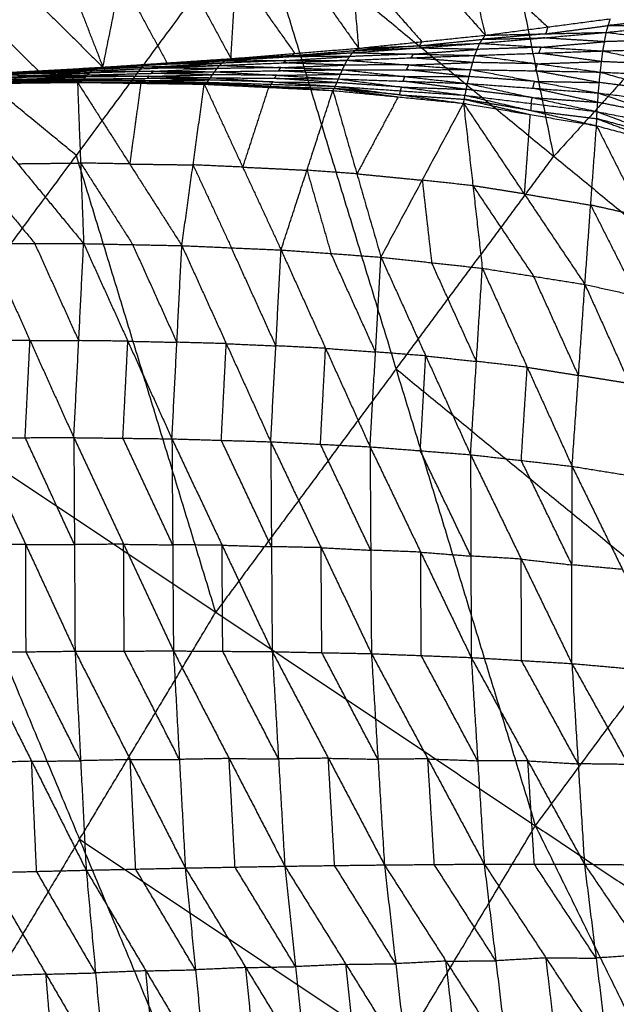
# Model space of a CAD drawing. Header units: millimetres. Extents: x -106 to 110, y -96 to 120.
# Tile 319 of 656: x -52.86 to -46.34, y 42.78 to 53.53. Entities that reach past the tile are written whole.
import ezdxf

# ---------------------------------------------------------------- set-up
doc = ezdxf.new("R2010")
doc.units = ezdxf.units.MM
doc.header["$MEASUREMENT"] = 0
doc.layers.add('Default', color=7, linetype='Continuous', true_color=0x000000)

msp = doc.modelspace()

# ---------------------------------------------------------------- linework, layer by layer
at = {"layer": 'Default'}
for points in [[(-47.027, 52.042, 4.07), (-47.54, 54.599, 4.129), (-48.053, 57.156, 4.188)], [(-48.209, 55.201, -0.932), (-47.993, 54.283, -0.241), (-47.776, 53.365, 0.449)], [(-49.324, 55.112, -0.918), (-49.242, 54.167, -0.209), (-49.161, 53.223, 0.5)], [(-49.324, 55.112, -0.918), (-48.55, 54.238, -0.234), (-47.776, 53.365, 0.449)], [(-50.554, 53.109, 0.56), (-50.498, 54.072, -0.165), (-50.442, 55.035, -0.889)], [(-50.442, 55.035, -0.889), (-49.801, 54.129, -0.195), (-49.161, 53.223, 0.5)], [(-52.688, 54.907, -0.793), (-52.321, 53.961, -0.082), (-51.953, 53.016, 0.629)], [(-51.953, 53.016, 0.629), (-51.757, 53.992, -0.109), (-51.561, 54.967, -0.848)], [(-51.561, 54.967, -0.848), (-51.057, 54.038, -0.144), (-50.554, 53.109, 0.56)], [(-53.813, 54.851, -0.726), (-52.883, 53.933, -0.048), (-51.953, 53.016, 0.629)], [(-54.213, 49.395, 4.188), (-52.243, 52.051, 4.188), (-50.273, 54.706, 4.188)], [(-50.273, 54.706, 4.188), (-48.751, 49.717, 4.07), (-47.229, 44.728, 3.952)], [(-50.273, 54.706, 4.188), (-47.027, 52.042, 4.07), (-43.78, 49.378, 3.952)], [(-44.806, 54.492, 4.07), (-45.916, 53.267, 4.07), (-47.027, 52.042, 4.07)], [(-52.243, 52.051, 4.188), (-53.599, 53.164, 4.31), (-54.956, 54.277, 4.432)], [(-47.993, 54.283, -0.241), (-47.543, 53.869, 0.093), (-47.094, 53.455, 0.428)], [(-49.242, 54.167, -0.209), (-48.855, 53.731, 0.133), (-48.468, 53.294, 0.475)], [(-50.498, 54.072, -0.165), (-50.178, 53.619, 0.183), (-49.857, 53.166, 0.53)], [(-51.757, 53.992, -0.109), (-51.505, 53.527, 0.243), (-51.254, 53.063, 0.594)], [(-53.586, 53.893, -0.008), (-53.121, 53.434, 0.33), (-52.656, 52.975, 0.669)], [(-47.776, 53.365, 0.449), (-47.094, 53.455, 0.428), (-46.411, 53.545, 0.407)], [(-47.116, 53.38, 0.317), (-46.774, 53.425, 0.306), (-46.433, 53.471, 0.296)], [(-46.455, 53.396, 0.185), (-46.433, 53.471, 0.296), (-46.411, 53.545, 0.407)], [(-46.455, 53.396, 0.185), (-45.768, 53.468, 0.117), (-45.081, 53.54, 0.05)], [(-45.746, 53.543, 0.228), (-46.09, 53.507, 0.262), (-46.433, 53.471, 0.296)], [(-46.433, 53.471, 0.296), (-46.1, 53.469, 0.207), (-45.768, 53.468, 0.117)], [(-49.161, 53.223, 0.5), (-48.468, 53.294, 0.475), (-47.776, 53.365, 0.449)], [(-47.838, 53.276, 0.307), (-47.146, 53.336, 0.246), (-46.455, 53.396, 0.185)], [(-47.838, 53.276, 0.307), (-47.807, 53.32, 0.378), (-47.776, 53.365, 0.449)], [(-47.116, 53.38, 0.317), (-47.461, 53.35, 0.348), (-47.807, 53.32, 0.378)], [(-47.776, 53.365, 0.449), (-47.116, 53.38, 0.317), (-46.455, 53.396, 0.185)], [(-47.094, 53.455, 0.428), (-47.105, 53.418, 0.372), (-47.116, 53.38, 0.317)], [(-46.492, 53.193, 0.041), (-46.473, 53.294, 0.113), (-46.455, 53.396, 0.185)], [(-46.455, 53.396, 0.185), (-45.772, 53.315, 0.018), (-45.089, 53.234, -0.149)], [(-49.227, 53.174, 0.418), (-48.532, 53.225, 0.363), (-47.838, 53.276, 0.307)], [(-49.161, 53.223, 0.5), (-48.499, 53.249, 0.404), (-47.838, 53.276, 0.307)], [(-48.499, 53.249, 0.404), (-48.153, 53.285, 0.391), (-47.807, 53.32, 0.378)], [(-48.468, 53.294, 0.475), (-48.484, 53.272, 0.439), (-48.499, 53.249, 0.404)], [(-47.891, 53.144, 0.209), (-47.865, 53.21, 0.258), (-47.838, 53.276, 0.307)], [(-47.838, 53.276, 0.307), (-47.165, 53.234, 0.174), (-46.492, 53.193, 0.041)], [(-47.807, 53.32, 0.378), (-47.477, 53.328, 0.312), (-47.146, 53.336, 0.246)], [(-47.165, 53.234, 0.174), (-46.819, 53.264, 0.144), (-46.473, 53.294, 0.113)], [(-46.473, 53.294, 0.113), (-46.81, 53.315, 0.18), (-47.146, 53.336, 0.246)], [(-45.772, 53.315, 0.018), (-46.123, 53.305, 0.065), (-46.473, 53.294, 0.113)], [(-50.62, 53.086, 0.519), (-49.923, 53.13, 0.469), (-49.227, 53.174, 0.418)], [(-50.554, 53.109, 0.56), (-49.857, 53.166, 0.53), (-49.161, 53.223, 0.5)], [(-50.554, 53.109, 0.56), (-49.89, 53.142, 0.489), (-49.227, 53.174, 0.418)], [(-49.89, 53.142, 0.489), (-49.542, 53.17, 0.474), (-49.194, 53.198, 0.459)], [(-49.857, 53.166, 0.53), (-49.874, 53.154, 0.51), (-49.89, 53.142, 0.489)], [(-49.286, 53.091, 0.355), (-49.256, 53.132, 0.387), (-49.227, 53.174, 0.418)], [(-48.559, 53.159, 0.314), (-48.908, 53.146, 0.35), (-49.256, 53.132, 0.387)], [(-49.227, 53.174, 0.418), (-49.194, 53.198, 0.459), (-49.161, 53.223, 0.5)], [(-49.227, 53.174, 0.418), (-48.559, 53.159, 0.314), (-47.891, 53.144, 0.209)], [(-48.499, 53.249, 0.404), (-48.846, 53.224, 0.432), (-49.194, 53.198, 0.459)], [(-49.194, 53.198, 0.459), (-48.863, 53.212, 0.411), (-48.532, 53.225, 0.363)], [(-48.589, 53.118, 0.282), (-48.574, 53.138, 0.298), (-48.559, 53.159, 0.314)], [(-48.559, 53.159, 0.314), (-48.212, 53.185, 0.286), (-47.865, 53.21, 0.258)], [(-47.865, 53.21, 0.258), (-48.198, 53.217, 0.311), (-48.532, 53.225, 0.363)], [(-47.891, 53.144, 0.209), (-47.192, 53.169, 0.125), (-46.492, 53.193, 0.041)], [(-47.165, 53.234, 0.174), (-47.515, 53.222, 0.216), (-47.865, 53.21, 0.258)], [(-47.192, 53.169, 0.125), (-47.178, 53.202, 0.15), (-47.165, 53.234, 0.174)], [(-46.506, 53.077, 0.022), (-46.849, 53.123, 0.074), (-47.192, 53.169, 0.125)], [(-46.52, 52.962, 0.003), (-46.506, 53.077, 0.022), (-46.492, 53.193, 0.041)], [(-46.492, 53.193, 0.041), (-45.79, 53.214, -0.054), (-45.089, 53.234, -0.149)], [(-46.492, 53.193, 0.041), (-45.792, 53.043, -0.082), (-45.092, 52.893, -0.205)], [(-52.015, 53.007, 0.613), (-51.318, 53.046, 0.566), (-50.62, 53.086, 0.519)], [(-51.287, 53.051, 0.574), (-51.635, 53.031, 0.598), (-51.984, 53.011, 0.621)], [(-51.984, 53.011, 0.621), (-51.651, 53.029, 0.594), (-51.318, 53.046, 0.566)], [(-51.953, 53.016, 0.629), (-51.254, 53.063, 0.594), (-50.554, 53.109, 0.56)], [(-51.953, 53.016, 0.629), (-51.287, 53.051, 0.574), (-50.62, 53.086, 0.519)], [(-51.348, 53.021, 0.547), (-50.999, 53.04, 0.523), (-50.65, 53.06, 0.5)], [(-50.65, 53.06, 0.5), (-50.984, 53.053, 0.533), (-51.318, 53.046, 0.566)], [(-51.287, 53.051, 0.574), (-50.937, 53.074, 0.557), (-50.587, 53.098, 0.54)], [(-51.254, 53.063, 0.594), (-51.27, 53.057, 0.584), (-51.287, 53.051, 0.574)], [(-50.681, 53.035, 0.48), (-49.983, 53.063, 0.418), (-49.286, 53.091, 0.355)], [(-50.681, 53.035, 0.48), (-50.65, 53.06, 0.5), (-50.62, 53.086, 0.519)], [(-49.953, 53.088, 0.437), (-50.302, 53.074, 0.468), (-50.65, 53.06, 0.5)], [(-50.62, 53.086, 0.519), (-50.587, 53.098, 0.54), (-50.554, 53.109, 0.56)], [(-50.62, 53.086, 0.519), (-49.953, 53.088, 0.437), (-49.286, 53.091, 0.355)], [(-49.89, 53.142, 0.489), (-50.239, 53.12, 0.514), (-50.587, 53.098, 0.54)], [(-50.587, 53.098, 0.54), (-50.255, 53.114, 0.504), (-49.923, 53.13, 0.469)], [(-50.009, 53.011, 0.41), (-49.66, 53.025, 0.379), (-49.312, 53.039, 0.348)], [(-49.983, 53.063, 0.418), (-49.968, 53.076, 0.427), (-49.953, 53.088, 0.437)], [(-49.312, 53.039, 0.348), (-49.647, 53.051, 0.383), (-49.983, 53.063, 0.418)], [(-49.953, 53.088, 0.437), (-49.605, 53.11, 0.412), (-49.256, 53.132, 0.387)], [(-49.256, 53.132, 0.387), (-49.59, 53.131, 0.428), (-49.923, 53.13, 0.469)], [(-49.337, 52.988, 0.34), (-49.312, 53.039, 0.348), (-49.286, 53.091, 0.355)], [(-48.611, 53.04, 0.27), (-48.961, 53.04, 0.309), (-49.312, 53.039, 0.348)], [(-49.286, 53.091, 0.355), (-48.589, 53.118, 0.282), (-47.891, 53.144, 0.209)], [(-49.286, 53.091, 0.355), (-48.611, 53.04, 0.27), (-47.935, 52.989, 0.184)], [(-48.636, 52.988, 0.262), (-48.623, 53.014, 0.266), (-48.611, 53.04, 0.27)], [(-48.611, 53.04, 0.27), (-48.262, 53.053, 0.233), (-47.913, 53.067, 0.197)], [(-47.913, 53.067, 0.197), (-48.251, 53.092, 0.24), (-48.589, 53.118, 0.282)], [(-47.935, 52.989, 0.184), (-47.913, 53.067, 0.197), (-47.891, 53.144, 0.209)], [(-47.206, 53.053, 0.106), (-47.56, 53.06, 0.151), (-47.913, 53.067, 0.197)], [(-47.891, 53.144, 0.209), (-47.206, 53.053, 0.106), (-46.52, 52.962, 0.003)], [(-47.228, 52.976, 0.093), (-47.217, 53.014, 0.1), (-47.206, 53.053, 0.106)], [(-47.206, 53.053, 0.106), (-46.856, 53.065, 0.064), (-46.506, 53.077, 0.022)], [(-45.792, 53.043, -0.082), (-46.149, 53.06, -0.03), (-46.506, 53.077, 0.022)], [(-53.504, 52.884, 0.688), (-52.813, 52.907, 0.637), (-52.121, 52.931, 0.586)], [(-53.46, 52.915, 0.69), (-52.766, 52.945, 0.64), (-52.072, 52.976, 0.59)], [(-53.46, 52.915, 0.69), (-52.791, 52.923, 0.638), (-52.121, 52.931, 0.586)], [(-52.741, 52.955, 0.648), (-53.088, 52.939, 0.673), (-53.436, 52.924, 0.698)], [(-53.411, 52.933, 0.705), (-52.713, 52.97, 0.659), (-52.015, 53.007, 0.613)], [(-53.411, 52.933, 0.705), (-52.741, 52.955, 0.648), (-52.072, 52.976, 0.59)], [(-52.686, 52.971, 0.661), (-53.035, 52.952, 0.684), (-53.384, 52.934, 0.707)], [(-53.384, 52.934, 0.707), (-53.049, 52.952, 0.683), (-52.713, 52.97, 0.659)], [(-53.358, 52.935, 0.709), (-52.656, 52.975, 0.669), (-51.953, 53.016, 0.629)], [(-53.358, 52.935, 0.709), (-52.686, 52.971, 0.661), (-52.015, 53.007, 0.613)], [(-52.791, 52.923, 0.638), (-52.444, 52.938, 0.613), (-52.097, 52.953, 0.588)], [(-52.766, 52.945, 0.64), (-52.754, 52.95, 0.644), (-52.741, 52.955, 0.648)], [(-52.097, 52.953, 0.588), (-52.431, 52.949, 0.614), (-52.766, 52.945, 0.64)], [(-52.741, 52.955, 0.648), (-52.392, 52.973, 0.625), (-52.043, 52.991, 0.602)], [(-52.043, 52.991, 0.602), (-52.378, 52.981, 0.63), (-52.713, 52.97, 0.659)], [(-52.686, 52.971, 0.661), (-52.335, 52.991, 0.641), (-51.984, 53.011, 0.621)], [(-52.656, 52.975, 0.669), (-52.671, 52.973, 0.665), (-52.686, 52.971, 0.661)], [(-52.164, 52.887, 0.595), (-52.143, 52.909, 0.59), (-52.121, 52.931, 0.586)], [(-52.121, 52.931, 0.586), (-52.097, 52.953, 0.588), (-52.072, 52.976, 0.59)], [(-52.121, 52.931, 0.586), (-51.427, 52.948, 0.529), (-50.733, 52.966, 0.472)], [(-52.121, 52.931, 0.586), (-51.45, 52.916, 0.535), (-50.778, 52.901, 0.485)], [(-51.402, 52.971, 0.531), (-51.749, 52.962, 0.559), (-52.097, 52.953, 0.588)], [(-52.072, 52.976, 0.59), (-51.376, 53.005, 0.535), (-50.681, 53.035, 0.48)], [(-52.072, 52.976, 0.59), (-52.043, 52.991, 0.602), (-52.015, 53.007, 0.613)], [(-52.072, 52.976, 0.59), (-51.402, 52.971, 0.531), (-50.733, 52.966, 0.472)], [(-51.348, 53.021, 0.547), (-51.696, 53.006, 0.574), (-52.043, 52.991, 0.602)], [(-52.015, 53.007, 0.613), (-51.348, 53.021, 0.547), (-50.681, 53.035, 0.48)], [(-52.015, 53.007, 0.613), (-51.984, 53.011, 0.621), (-51.953, 53.016, 0.629)], [(-51.45, 52.916, 0.535), (-51.103, 52.924, 0.507), (-50.756, 52.933, 0.479)], [(-51.427, 52.948, 0.529), (-51.415, 52.96, 0.53), (-51.402, 52.971, 0.531)], [(-50.756, 52.933, 0.479), (-51.092, 52.941, 0.504), (-51.427, 52.948, 0.529)], [(-51.402, 52.971, 0.531), (-51.055, 52.986, 0.504), (-50.707, 53.001, 0.476)], [(-51.376, 53.005, 0.535), (-51.362, 53.013, 0.541), (-51.348, 53.021, 0.547)], [(-50.707, 53.001, 0.476), (-51.042, 53.003, 0.506), (-51.376, 53.005, 0.535)], [(-50.778, 52.901, 0.485), (-50.756, 52.933, 0.479), (-50.733, 52.966, 0.472)], [(-50.057, 52.927, 0.415), (-50.406, 52.93, 0.447), (-50.756, 52.933, 0.479)], [(-50.733, 52.966, 0.472), (-50.707, 53.001, 0.476), (-50.681, 53.035, 0.48)], [(-50.733, 52.966, 0.472), (-50.035, 52.977, 0.406), (-49.337, 52.988, 0.34)], [(-50.733, 52.966, 0.472), (-50.057, 52.927, 0.415), (-49.38, 52.887, 0.358)], [(-50.009, 53.011, 0.41), (-50.358, 53.006, 0.443), (-50.707, 53.001, 0.476)], [(-50.681, 53.035, 0.48), (-50.009, 53.011, 0.41), (-49.337, 52.988, 0.34)], [(-50.057, 52.927, 0.415), (-49.708, 52.932, 0.382), (-49.358, 52.938, 0.349)], [(-50.035, 52.977, 0.406), (-50.022, 52.994, 0.408), (-50.009, 53.011, 0.41)], [(-49.358, 52.938, 0.349), (-49.697, 52.957, 0.378), (-50.035, 52.977, 0.406)], [(-49.38, 52.887, 0.358), (-49.358, 52.938, 0.349), (-49.337, 52.988, 0.34)], [(-48.654, 52.913, 0.276), (-49.006, 52.925, 0.312), (-49.358, 52.938, 0.349)], [(-49.337, 52.988, 0.34), (-48.636, 52.988, 0.262), (-47.935, 52.989, 0.184)], [(-49.337, 52.988, 0.34), (-48.654, 52.913, 0.276), (-47.971, 52.838, 0.211)], [(-47.953, 52.913, 0.198), (-48.295, 52.951, 0.23), (-48.636, 52.988, 0.262)], [(-47.971, 52.838, 0.211), (-47.953, 52.913, 0.198), (-47.935, 52.989, 0.184)], [(-47.935, 52.989, 0.184), (-47.238, 52.861, 0.113), (-46.541, 52.734, 0.041)], [(-47.935, 52.989, 0.184), (-47.228, 52.976, 0.093), (-46.52, 52.962, 0.003)], [(-46.531, 52.848, 0.022), (-46.879, 52.912, 0.058), (-47.228, 52.976, 0.093)], [(-46.541, 52.734, 0.041), (-46.531, 52.848, 0.022), (-46.52, 52.962, 0.003)], [(-46.52, 52.962, 0.003), (-45.806, 52.757, -0.075), (-45.093, 52.553, -0.152)], [(-46.52, 52.962, 0.003), (-45.806, 52.928, -0.101), (-45.092, 52.893, -0.205)], [(-53.603, 52.834, 0.719), (-52.917, 52.842, 0.678), (-52.231, 52.85, 0.637)], [(-53.603, 52.834, 0.719), (-52.884, 51.961, -0.156), (-52.164, 51.088, -1.031)], [(-53.575, 52.835, 0.712), (-52.888, 52.846, 0.665), (-52.2, 52.857, 0.619)], [(-53.575, 52.835, 0.712), (-52.903, 52.843, 0.674), (-52.231, 52.85, 0.637)], [(-53.542, 52.854, 0.695), (-52.853, 52.871, 0.645), (-52.164, 52.887, 0.595)], [(-53.542, 52.854, 0.695), (-52.871, 52.856, 0.657), (-52.2, 52.857, 0.619)], [(-52.834, 52.885, 0.641), (-53.179, 52.877, 0.667), (-53.523, 52.869, 0.692)], [(-53.504, 52.884, 0.688), (-52.834, 52.885, 0.641), (-52.164, 52.887, 0.595)], [(-52.791, 52.923, 0.638), (-53.137, 52.911, 0.664), (-53.482, 52.899, 0.689)], [(-52.903, 52.843, 0.674), (-52.559, 52.848, 0.651), (-52.216, 52.853, 0.628)], [(-52.871, 52.856, 0.657), (-52.527, 52.864, 0.632), (-52.182, 52.872, 0.607)], [(-52.853, 52.871, 0.645), (-52.844, 52.878, 0.643), (-52.834, 52.885, 0.641)], [(-52.182, 52.872, 0.607), (-52.518, 52.871, 0.626), (-52.853, 52.871, 0.645)], [(-52.834, 52.885, 0.641), (-52.489, 52.897, 0.616), (-52.143, 52.909, 0.59)], [(-52.813, 52.907, 0.637), (-52.802, 52.915, 0.637), (-52.791, 52.923, 0.638)], [(-52.143, 52.909, 0.59), (-52.478, 52.908, 0.614), (-52.813, 52.907, 0.637)], [(-52.231, 52.85, 0.637), (-52.216, 52.853, 0.628), (-52.2, 52.857, 0.619)], [(-52.231, 52.85, 0.637), (-52.197, 51.969, -0.197), (-52.164, 51.088, -1.031)], [(-52.231, 52.85, 0.637), (-51.661, 51.958, -0.213), (-51.091, 51.066, -1.062)], [(-52.231, 52.85, 0.637), (-51.539, 52.84, 0.6), (-50.846, 52.83, 0.563)], [(-52.216, 52.853, 0.628), (-51.877, 52.847, 0.614), (-51.539, 52.84, 0.6)], [(-51.523, 52.844, 0.591), (-51.87, 52.848, 0.609), (-52.216, 52.853, 0.628)], [(-52.2, 52.857, 0.619), (-52.182, 52.872, 0.607), (-52.164, 52.887, 0.595)], [(-52.2, 52.857, 0.619), (-51.523, 52.844, 0.591), (-50.846, 52.83, 0.563)], [(-52.2, 52.857, 0.619), (-51.508, 52.854, 0.57), (-50.816, 52.851, 0.522)], [(-51.49, 52.869, 0.558), (-51.836, 52.871, 0.583), (-52.182, 52.872, 0.607)], [(-52.164, 52.887, 0.595), (-51.471, 52.894, 0.54), (-50.778, 52.901, 0.485)], [(-52.164, 52.887, 0.595), (-51.49, 52.869, 0.558), (-50.816, 52.851, 0.522)], [(-51.45, 52.916, 0.535), (-51.796, 52.912, 0.563), (-52.143, 52.909, 0.59)], [(-51.539, 52.84, 0.6), (-51.6, 52.399, 0.193), (-51.661, 51.958, -0.213)], [(-51.508, 52.854, 0.57), (-51.516, 52.849, 0.581), (-51.523, 52.844, 0.591)], [(-51.523, 52.844, 0.591), (-51.177, 52.842, 0.566), (-50.831, 52.841, 0.542)], [(-51.508, 52.854, 0.57), (-51.499, 52.862, 0.564), (-51.49, 52.869, 0.558)], [(-51.49, 52.869, 0.558), (-51.144, 52.873, 0.531), (-50.797, 52.876, 0.503)], [(-51.471, 52.894, 0.54), (-51.461, 52.905, 0.538), (-51.45, 52.916, 0.535)], [(-50.797, 52.876, 0.503), (-51.134, 52.885, 0.522), (-51.471, 52.894, 0.54)], [(-51.091, 51.066, -1.062), (-50.969, 51.948, -0.25), (-50.846, 52.83, 0.563)], [(-50.846, 52.83, 0.563), (-50.831, 52.841, 0.542), (-50.816, 52.851, 0.522)], [(-50.846, 52.83, 0.563), (-50.427, 51.924, -0.26), (-50.007, 51.019, -1.082)], [(-50.846, 52.83, 0.563), (-50.144, 52.795, 0.529), (-49.441, 52.761, 0.495)], [(-50.831, 52.841, 0.542), (-50.487, 52.818, 0.536), (-50.144, 52.795, 0.529)], [(-50.129, 52.806, 0.509), (-50.48, 52.823, 0.526), (-50.831, 52.841, 0.542)], [(-50.816, 52.851, 0.522), (-50.797, 52.876, 0.503), (-50.778, 52.901, 0.485)], [(-50.816, 52.851, 0.522), (-50.129, 52.806, 0.509), (-49.441, 52.761, 0.495)], [(-50.816, 52.851, 0.522), (-50.115, 52.829, 0.47), (-49.414, 52.807, 0.417)], [(-50.096, 52.854, 0.451), (-50.447, 52.865, 0.477), (-50.797, 52.876, 0.503)], [(-50.778, 52.901, 0.485), (-50.096, 52.854, 0.451), (-49.414, 52.807, 0.417)], [(-50.778, 52.901, 0.485), (-50.079, 52.894, 0.422), (-49.38, 52.887, 0.358)], [(-50.115, 52.829, 0.47), (-50.122, 52.818, 0.489), (-50.129, 52.806, 0.509)], [(-50.115, 52.829, 0.47), (-50.106, 52.841, 0.46), (-50.096, 52.854, 0.451)], [(-50.096, 52.854, 0.451), (-49.747, 52.85, 0.419), (-49.397, 52.847, 0.388)], [(-50.079, 52.894, 0.422), (-50.068, 52.91, 0.419), (-50.057, 52.927, 0.415)], [(-49.397, 52.847, 0.388), (-49.738, 52.871, 0.405), (-50.079, 52.894, 0.422)], [(-49.414, 52.807, 0.417), (-49.397, 52.847, 0.388), (-49.38, 52.887, 0.358)], [(-48.688, 52.798, 0.33), (-49.043, 52.823, 0.359), (-49.397, 52.847, 0.388)], [(-49.38, 52.887, 0.358), (-48.688, 52.798, 0.33), (-47.997, 52.709, 0.301)], [(-49.38, 52.887, 0.358), (-48.675, 52.863, 0.285), (-47.971, 52.838, 0.211)], [(-48.675, 52.863, 0.285), (-48.664, 52.888, 0.28), (-48.654, 52.913, 0.276)], [(-47.984, 52.773, 0.256), (-48.329, 52.818, 0.271), (-48.675, 52.863, 0.285)], [(-48.654, 52.913, 0.276), (-48.303, 52.913, 0.237), (-47.953, 52.913, 0.198)], [(-47.997, 52.709, 0.301), (-47.984, 52.773, 0.256), (-47.971, 52.838, 0.211)], [(-47.971, 52.838, 0.211), (-47.263, 52.684, 0.192), (-46.555, 52.53, 0.172)], [(-47.971, 52.838, 0.211), (-47.256, 52.786, 0.126), (-46.541, 52.734, 0.041)], [(-47.238, 52.861, 0.113), (-47.596, 52.887, 0.155), (-47.953, 52.913, 0.198)], [(-47.256, 52.786, 0.126), (-47.247, 52.824, 0.119), (-47.238, 52.861, 0.113)], [(-47.238, 52.861, 0.113), (-46.885, 52.855, 0.067), (-46.531, 52.848, 0.022)], [(-45.806, 52.757, -0.075), (-46.169, 52.802, -0.026), (-46.531, 52.848, 0.022)], [(-50.144, 52.795, 0.529), (-50.285, 52.36, 0.135), (-50.427, 51.924, -0.26)], [(-50.129, 52.806, 0.509), (-49.778, 52.795, 0.483), (-49.428, 52.784, 0.456)], [(-50.007, 51.019, -1.082), (-49.724, 51.89, -0.293), (-49.441, 52.761, 0.495)], [(-49.441, 52.761, 0.495), (-49.428, 52.784, 0.456), (-49.414, 52.807, 0.417)], [(-49.441, 52.761, 0.495), (-49.179, 51.851, -0.297), (-48.916, 50.94, -1.089)], [(-49.441, 52.761, 0.495), (-48.728, 52.691, 0.465), (-48.014, 52.621, 0.434)], [(-49.428, 52.784, 0.456), (-49.078, 52.737, 0.461), (-48.728, 52.691, 0.465)], [(-48.714, 52.714, 0.426), (-49.071, 52.749, 0.441), (-49.428, 52.784, 0.456)], [(-49.414, 52.807, 0.417), (-48.714, 52.714, 0.426), (-48.014, 52.621, 0.434)], [(-49.414, 52.807, 0.417), (-48.705, 52.758, 0.359), (-47.997, 52.709, 0.301)], [(-48.705, 52.758, 0.359), (-48.71, 52.736, 0.393), (-48.714, 52.714, 0.426)], [(-48.705, 52.758, 0.359), (-48.697, 52.778, 0.345), (-48.688, 52.798, 0.33)], [(-48.688, 52.798, 0.33), (-48.336, 52.786, 0.293), (-47.984, 52.773, 0.256)], [(-47.263, 52.684, 0.192), (-47.623, 52.729, 0.224), (-47.984, 52.773, 0.256)], [(-46.548, 52.632, 0.106), (-46.902, 52.709, 0.116), (-47.256, 52.786, 0.126)], [(-46.555, 52.53, 0.172), (-46.548, 52.632, 0.106), (-46.541, 52.734, 0.041)], [(-46.541, 52.734, 0.041), (-45.817, 52.643, -0.056), (-45.093, 52.553, -0.152)], [(-46.541, 52.734, 0.041), (-45.815, 52.485, 0.035), (-45.089, 52.237, 0.029)], [(-48.728, 52.691, 0.465), (-48.953, 52.271, 0.084), (-49.179, 51.851, -0.297)], [(-48.916, 50.94, -1.089), (-48.465, 51.781, -0.327), (-48.014, 52.621, 0.434)], [(-48.714, 52.714, 0.426), (-48.36, 52.69, 0.397), (-48.005, 52.665, 0.368)], [(-48.014, 52.621, 0.434), (-48.005, 52.665, 0.368), (-47.997, 52.709, 0.301)], [(-48.014, 52.621, 0.434), (-47.911, 51.72, -0.325), (-47.809, 50.819, -1.085)], [(-48.014, 52.621, 0.434), (-47.351, 51.631, -0.317), (-46.688, 50.642, -1.068)], [(-48.014, 52.621, 0.434), (-47.288, 52.499, 0.407), (-46.561, 52.376, 0.379)], [(-48.005, 52.665, 0.368), (-47.647, 52.582, 0.387), (-47.288, 52.499, 0.407)], [(-47.279, 52.542, 0.34), (-47.642, 52.604, 0.354), (-48.005, 52.665, 0.368)], [(-47.997, 52.709, 0.301), (-47.279, 52.542, 0.34), (-46.561, 52.376, 0.379)], [(-47.997, 52.709, 0.301), (-47.276, 52.619, 0.236), (-46.555, 52.53, 0.172)], [(-47.276, 52.619, 0.236), (-47.277, 52.581, 0.288), (-47.279, 52.542, 0.34)], [(-47.276, 52.619, 0.236), (-47.269, 52.652, 0.214), (-47.263, 52.684, 0.192)], [(-47.263, 52.684, 0.192), (-46.905, 52.658, 0.149), (-46.548, 52.632, 0.106)], [(-45.815, 52.485, 0.035), (-46.182, 52.559, 0.071), (-46.548, 52.632, 0.106)], [(-47.279, 52.542, 0.34), (-46.918, 52.498, 0.308), (-46.558, 52.453, 0.275)], [(-46.561, 52.376, 0.379), (-46.558, 52.453, 0.275), (-46.555, 52.53, 0.172)], [(-46.555, 52.53, 0.172), (-45.822, 52.384, 0.1), (-45.089, 52.237, 0.029)], [(-46.555, 52.53, 0.172), (-45.819, 52.254, 0.25), (-45.082, 51.977, 0.328)], [(-47.288, 52.499, 0.407), (-47.319, 52.065, 0.045), (-47.351, 51.631, -0.317)], [(-46.558, 52.453, 0.275), (-46.19, 52.315, 0.314), (-45.822, 52.177, 0.353)], [(-45.819, 52.254, 0.25), (-46.188, 52.353, 0.262), (-46.558, 52.453, 0.275)], [(-46.688, 50.642, -1.068), (-46.625, 51.509, -0.345), (-46.561, 52.376, 0.379)], [(-46.561, 52.376, 0.379), (-46.059, 51.383, -0.331), (-45.557, 50.39, -1.041)], [(-46.561, 52.376, 0.379), (-45.822, 52.177, 0.353), (-45.082, 51.977, 0.328)], [(-53.416, 51.962, -0.135), (-53.056, 51.526, -0.572), (-52.696, 51.089, -1.009)], [(-52.884, 51.961, -0.156), (-52.54, 51.965, -0.176), (-52.197, 51.969, -0.197)], [(-50.721, 47.061, 4.07), (-51.482, 49.556, 4.129), (-52.243, 52.051, 4.188)], [(-52.197, 51.969, -0.197), (-51.912, 51.523, -0.622), (-51.627, 51.077, -1.046)], [(-51.661, 51.958, -0.213), (-51.929, 51.963, -0.205), (-52.197, 51.969, -0.197)], [(-48.751, 49.717, 4.07), (-47.889, 50.88, 4.07), (-47.027, 52.042, 4.07)], [(-51.661, 51.958, -0.213), (-51.315, 51.953, -0.231), (-50.969, 51.948, -0.25)], [(-50.969, 51.948, -0.25), (-50.759, 51.495, -0.661), (-50.549, 51.042, -1.072)], [(-50.427, 51.924, -0.26), (-50.698, 51.936, -0.255), (-50.969, 51.948, -0.25)], [(-50.427, 51.924, -0.26), (-50.076, 51.907, -0.276), (-49.724, 51.89, -0.293)], [(-49.724, 51.89, -0.293), (-49.593, 51.435, -0.689), (-49.462, 50.98, -1.085)], [(-49.179, 51.851, -0.297), (-49.452, 51.87, -0.295), (-49.724, 51.89, -0.293)], [(-49.179, 51.851, -0.297), (-48.822, 51.816, -0.312), (-48.465, 51.781, -0.327)], [(-48.465, 51.781, -0.327), (-48.414, 51.33, -0.707), (-48.362, 50.88, -1.087)], [(-47.911, 51.72, -0.325), (-48.188, 51.751, -0.326), (-48.465, 51.781, -0.327)], [(-47.911, 51.72, -0.325), (-47.58, 51.225, -0.701), (-47.248, 50.731, -1.076)], [(-47.351, 51.631, -0.317), (-47.631, 51.676, -0.321), (-47.911, 51.72, -0.325)], [(-47.351, 51.631, -0.317), (-46.988, 51.57, -0.331), (-46.625, 51.509, -0.345)], [(-46.625, 51.509, -0.345), (-46.374, 51.012, -0.7), (-46.123, 50.516, -1.055)], [(-46.059, 51.383, -0.331), (-46.342, 51.446, -0.338), (-46.625, 51.509, -0.345)], [(-53.228, 51.091, -0.988), (-52.75, 50.03, -1.57), (-52.271, 48.968, -2.152)], [(-53.228, 51.091, -0.988), (-52.696, 51.089, -1.009), (-52.164, 51.088, -1.031)], [(-52.217, 50.028, -1.591), (-52.457, 50.559, -1.3), (-52.696, 51.089, -1.009)], [(-52.271, 48.968, -2.152), (-52.217, 50.028, -1.591), (-52.164, 51.088, -1.031)], [(-52.164, 51.088, -1.031), (-51.681, 50.022, -1.599), (-51.199, 48.955, -2.167)], [(-52.164, 51.088, -1.031), (-51.627, 51.077, -1.046), (-51.091, 51.066, -1.062)], [(-51.145, 50.01, -1.615), (-51.386, 50.544, -1.33), (-51.627, 51.077, -1.046)], [(-51.199, 48.955, -2.167), (-51.145, 50.01, -1.615), (-51.091, 51.066, -1.062)], [(-51.091, 51.066, -1.062), (-50.606, 49.995, -1.614), (-50.12, 48.923, -2.166)], [(-51.091, 51.066, -1.062), (-50.549, 51.042, -1.072), (-50.007, 51.019, -1.082)], [(-50.064, 49.971, -1.624), (-50.306, 50.507, -1.348), (-50.549, 51.042, -1.072)], [(-50.12, 48.923, -2.166), (-50.064, 49.971, -1.624), (-50.007, 51.019, -1.082)], [(-50.007, 51.019, -1.082), (-49.521, 49.944, -1.615), (-49.035, 48.868, -2.147)], [(-50.007, 51.019, -1.082), (-49.462, 50.98, -1.085), (-48.916, 50.94, -1.089)], [(-48.975, 49.904, -1.618), (-49.219, 50.442, -1.352), (-49.462, 50.98, -1.085)], [(-49.035, 48.868, -2.147), (-48.975, 49.904, -1.618), (-48.916, 50.94, -1.089)], [(-48.916, 50.94, -1.089), (-48.427, 49.861, -1.6), (-47.937, 48.782, -2.11)], [(-48.916, 50.94, -1.089), (-48.362, 50.88, -1.087), (-47.809, 50.819, -1.085)], [(-47.873, 49.801, -1.597), (-48.118, 50.34, -1.342), (-48.362, 50.88, -1.087)], [(-47.937, 48.782, -2.11), (-47.873, 49.801, -1.597), (-47.809, 50.819, -1.085)], [(-47.809, 50.819, -1.085), (-47.318, 49.737, -1.57), (-46.828, 48.655, -2.056)], [(-47.809, 50.819, -1.085), (-47.248, 50.731, -1.076), (-46.688, 50.642, -1.068)], [(-46.758, 49.648, -1.562), (-47.003, 50.189, -1.319), (-47.248, 50.731, -1.076)], [(-46.828, 48.655, -2.056), (-46.758, 49.648, -1.562), (-46.688, 50.642, -1.068)], [(-46.688, 50.642, -1.068), (-46.2, 49.558, -1.526), (-45.712, 48.475, -1.985)], [(-46.688, 50.642, -1.068), (-46.123, 50.516, -1.055), (-45.557, 50.39, -1.041)], [(-52.75, 50.03, -1.57), (-53.016, 50.029, -1.562), (-53.282, 50.029, -1.555)], [(-52.803, 48.968, -2.136), (-52.776, 49.499, -1.853), (-52.75, 50.03, -1.57)], [(-52.75, 50.03, -1.57), (-52.483, 50.029, -1.581), (-52.217, 50.028, -1.591)], [(-51.681, 50.022, -1.599), (-51.949, 50.025, -1.595), (-52.217, 50.028, -1.591)], [(-51.735, 48.962, -2.159), (-51.708, 49.492, -1.879), (-51.681, 50.022, -1.599)], [(-51.681, 50.022, -1.599), (-51.413, 50.016, -1.607), (-51.145, 50.01, -1.615)], [(-50.606, 49.995, -1.614), (-50.875, 50.002, -1.614), (-51.145, 50.01, -1.615)], [(-50.66, 48.939, -2.167), (-50.633, 49.467, -1.89), (-50.606, 49.995, -1.614)], [(-50.606, 49.995, -1.614), (-50.335, 49.983, -1.619), (-50.064, 49.971, -1.624)], [(-49.521, 49.944, -1.615), (-49.792, 49.957, -1.619), (-50.064, 49.971, -1.624)], [(-49.577, 48.896, -2.157), (-49.549, 49.42, -1.886), (-49.521, 49.944, -1.615)], [(-49.521, 49.944, -1.615), (-49.248, 49.924, -1.616), (-48.975, 49.904, -1.618)], [(-48.427, 49.861, -1.6), (-48.701, 49.883, -1.609), (-48.975, 49.904, -1.618)], [(-48.486, 48.825, -2.129), (-48.456, 49.343, -1.864), (-48.427, 49.861, -1.6)], [(-48.427, 49.861, -1.6), (-48.15, 49.831, -1.599), (-47.873, 49.801, -1.597)], [(-48.751, 49.717, 4.07), (-49.736, 48.389, 4.07), (-50.721, 47.061, 4.07)], [(-45.505, 47.053, 3.952), (-47.128, 48.385, 4.011), (-48.751, 49.717, 4.07)], [(-47.318, 49.737, -1.57), (-47.596, 49.769, -1.584), (-47.873, 49.801, -1.597)], [(-47.383, 48.719, -2.083), (-47.351, 49.228, -1.827), (-47.318, 49.737, -1.57)], [(-47.318, 49.737, -1.57), (-47.038, 49.693, -1.566), (-46.758, 49.648, -1.562)], [(-46.2, 49.558, -1.526), (-46.479, 49.603, -1.544), (-46.758, 49.648, -1.562)], [(-54.213, 49.395, 4.188), (-52.209, 44.579, 4.07), (-50.205, 39.763, 3.952)], [(-54.213, 49.395, 4.188), (-50.721, 47.061, 4.07), (-47.229, 44.728, 3.952)], [(-47.229, 44.728, 3.952), (-45.505, 47.053, 3.952), (-43.78, 49.378, 3.952)], [(-53.336, 48.967, -2.121), (-52.803, 48.968, -2.136), (-52.271, 48.968, -2.152)], [(-53.336, 48.967, -2.121), (-52.797, 47.801, -2.395), (-52.258, 46.635, -2.668)], [(-52.264, 47.801, -2.41), (-52.534, 48.385, -2.273), (-52.803, 48.968, -2.136)], [(-52.271, 48.968, -2.152), (-52.264, 47.801, -2.41), (-52.258, 46.635, -2.668)], [(-52.271, 48.968, -2.152), (-51.735, 48.962, -2.159), (-51.199, 48.955, -2.167)], [(-52.271, 48.968, -2.152), (-51.727, 47.803, -2.414), (-51.183, 46.638, -2.677)], [(-51.191, 47.797, -2.422), (-51.463, 48.379, -2.291), (-51.735, 48.962, -2.159)], [(-51.199, 48.955, -2.167), (-51.191, 47.797, -2.422), (-51.183, 46.638, -2.677)], [(-51.199, 48.955, -2.167), (-50.66, 48.939, -2.167), (-50.12, 48.923, -2.166)], [(-51.199, 48.955, -2.167), (-50.652, 47.793, -2.417), (-50.104, 46.63, -2.667)], [(-50.112, 47.777, -2.416), (-50.386, 48.358, -2.292), (-50.66, 48.939, -2.167)], [(-50.12, 48.923, -2.166), (-50.112, 47.777, -2.416), (-50.104, 46.63, -2.667)], [(-50.12, 48.923, -2.166), (-49.577, 48.896, -2.157), (-49.035, 48.868, -2.147)], [(-50.12, 48.923, -2.166), (-49.57, 47.766, -2.401), (-49.02, 46.608, -2.636)], [(-49.028, 47.738, -2.392), (-49.302, 48.317, -2.274), (-49.577, 48.896, -2.157)], [(-49.035, 48.868, -2.147), (-49.028, 47.738, -2.392), (-49.02, 46.608, -2.636)], [(-49.035, 48.868, -2.147), (-48.486, 48.825, -2.129), (-47.937, 48.782, -2.11)], [(-49.035, 48.868, -2.147), (-48.482, 47.717, -2.366), (-47.93, 46.566, -2.585)], [(-47.934, 47.674, -2.348), (-48.21, 48.25, -2.238), (-48.486, 48.825, -2.129)], [(-47.937, 48.782, -2.11), (-47.934, 47.674, -2.348), (-47.93, 46.566, -2.585)], [(-47.937, 48.782, -2.11), (-47.384, 47.641, -2.312), (-46.83, 46.5, -2.513)], [(-47.937, 48.782, -2.11), (-47.383, 48.719, -2.083), (-46.828, 48.655, -2.056)], [(-46.829, 47.578, -2.284), (-47.106, 48.148, -2.184), (-47.383, 48.719, -2.083)], [(-46.83, 46.5, -2.513), (-46.829, 47.578, -2.284), (-46.828, 48.655, -2.056)], [(-46.828, 48.655, -2.056), (-46.278, 47.528, -2.239), (-45.727, 46.402, -2.422)], [(-46.828, 48.655, -2.056), (-46.27, 48.565, -2.02), (-45.712, 48.475, -1.985)], [(-52.797, 47.801, -2.395), (-53.064, 47.798, -2.389), (-53.332, 47.794, -2.382)], [(-52.793, 46.628, -2.656), (-52.795, 47.214, -2.525), (-52.797, 47.801, -2.395)], [(-52.797, 47.801, -2.395), (-52.53, 47.801, -2.402), (-52.264, 47.801, -2.41)], [(-51.727, 47.803, -2.414), (-51.996, 47.802, -2.412), (-52.264, 47.801, -2.41)], [(-51.721, 46.636, -2.673), (-51.724, 47.22, -2.544), (-51.727, 47.803, -2.414)], [(-51.727, 47.803, -2.414), (-51.459, 47.8, -2.418), (-51.191, 47.797, -2.422)], [(-50.652, 47.793, -2.417), (-50.921, 47.795, -2.419), (-51.191, 47.797, -2.422)], [(-50.644, 46.634, -2.672), (-50.648, 47.213, -2.544), (-50.652, 47.793, -2.417)], [(-50.652, 47.793, -2.417), (-50.382, 47.785, -2.417), (-50.112, 47.777, -2.416)], [(-49.57, 47.766, -2.401), (-49.841, 47.771, -2.409), (-50.112, 47.777, -2.416)], [(-49.562, 46.619, -2.651), (-49.566, 47.192, -2.526), (-49.57, 47.766, -2.401)], [(-49.57, 47.766, -2.401), (-49.299, 47.752, -2.396), (-49.028, 47.738, -2.392)], [(-48.482, 47.717, -2.366), (-48.755, 47.728, -2.379), (-49.028, 47.738, -2.392)], [(-48.475, 46.587, -2.61), (-48.479, 47.152, -2.488), (-48.482, 47.717, -2.366)], [(-48.482, 47.717, -2.366), (-48.208, 47.696, -2.357), (-47.934, 47.674, -2.348)], [(-47.384, 47.641, -2.312), (-47.659, 47.658, -2.33), (-47.934, 47.674, -2.348)], [(-47.38, 46.533, -2.549), (-47.382, 47.087, -2.43), (-47.384, 47.641, -2.312)], [(-47.384, 47.641, -2.312), (-47.106, 47.609, -2.298), (-46.829, 47.578, -2.284)], [(-46.278, 47.528, -2.239), (-46.554, 47.553, -2.262), (-46.829, 47.578, -2.284)], [(-52.209, 44.579, 4.07), (-51.465, 45.82, 4.07), (-50.721, 47.061, 4.07)], [(-53.328, 46.622, -2.643), (-52.793, 46.628, -2.656), (-52.258, 46.635, -2.668)], [(-53.328, 46.622, -2.643), (-52.732, 45.432, -2.665), (-52.136, 44.242, -2.688)], [(-52.197, 45.438, -2.678), (-52.495, 46.033, -2.667), (-52.793, 46.628, -2.656)], [(-52.258, 46.635, -2.668), (-51.721, 46.636, -2.673), (-51.183, 46.638, -2.677)], [(-52.258, 46.635, -2.668), (-52.197, 45.438, -2.678), (-52.136, 44.242, -2.688)], [(-52.258, 46.635, -2.668), (-51.655, 45.45, -2.68), (-51.053, 44.266, -2.692)], [(-51.118, 45.452, -2.684), (-51.419, 46.044, -2.678), (-51.721, 46.636, -2.673)], [(-51.183, 46.638, -2.677), (-51.118, 45.452, -2.684), (-51.053, 44.266, -2.692)], [(-51.183, 46.638, -2.677), (-50.644, 46.634, -2.672), (-50.104, 46.63, -2.667)], [(-51.183, 46.638, -2.677), (-50.575, 45.462, -2.677), (-49.966, 44.286, -2.677)], [(-50.035, 45.458, -2.672), (-50.34, 46.046, -2.672), (-50.644, 46.634, -2.672)], [(-50.104, 46.63, -2.667), (-50.035, 45.458, -2.672), (-49.966, 44.286, -2.677)], [(-50.104, 46.63, -2.667), (-49.562, 46.619, -2.651), (-49.02, 46.608, -2.636)], [(-50.104, 46.63, -2.667), (-49.491, 45.465, -2.655), (-48.878, 44.3, -2.643)], [(-48.949, 45.454, -2.64), (-49.256, 46.037, -2.646), (-49.562, 46.619, -2.651)], [(-49.02, 46.608, -2.636), (-48.949, 45.454, -2.64), (-48.878, 44.3, -2.643)], [(-49.02, 46.608, -2.636), (-48.475, 46.587, -2.61), (-47.93, 46.566, -2.585)], [(-49.02, 46.608, -2.636), (-48.404, 45.458, -2.612), (-47.788, 44.309, -2.588)], [(-47.859, 45.438, -2.587), (-48.167, 46.012, -2.599), (-48.475, 46.587, -2.61)], [(-47.93, 46.566, -2.585), (-47.859, 45.438, -2.587), (-47.788, 44.309, -2.588)], [(-47.93, 46.566, -2.585), (-47.38, 46.533, -2.549), (-46.83, 46.5, -2.513)], [(-47.93, 46.566, -2.585), (-47.311, 45.437, -2.549), (-46.693, 44.307, -2.514)], [(-46.762, 45.404, -2.513), (-47.071, 45.969, -2.531), (-47.38, 46.533, -2.549)], [(-46.83, 46.5, -2.513), (-46.762, 45.404, -2.513), (-46.693, 44.307, -2.514)], [(-46.83, 46.5, -2.513), (-46.279, 46.451, -2.467), (-45.727, 46.402, -2.422)], [(-46.83, 46.5, -2.513), (-46.215, 45.397, -2.466), (-45.6, 44.295, -2.42)], [(-52.732, 45.432, -2.665), (-53.003, 45.425, -2.66), (-53.274, 45.418, -2.655)], [(-52.732, 45.432, -2.665), (-52.465, 45.435, -2.672), (-52.197, 45.438, -2.678)], [(-52.678, 44.229, -2.677), (-52.705, 44.83, -2.671), (-52.732, 45.432, -2.665)], [(-51.655, 45.45, -2.68), (-51.926, 45.444, -2.679), (-52.197, 45.438, -2.678)], [(-51.655, 45.45, -2.68), (-51.387, 45.451, -2.682), (-51.118, 45.452, -2.684)], [(-51.595, 44.254, -2.69), (-51.625, 44.852, -2.685), (-51.655, 45.45, -2.68)], [(-50.575, 45.462, -2.677), (-50.846, 45.457, -2.681), (-51.118, 45.452, -2.684)], [(-50.51, 44.276, -2.685), (-50.542, 44.869, -2.681), (-50.575, 45.462, -2.677)], [(-50.575, 45.462, -2.677), (-50.305, 45.46, -2.675), (-50.035, 45.458, -2.672)], [(-49.491, 45.465, -2.655), (-49.763, 45.462, -2.663), (-50.035, 45.458, -2.672)], [(-49.422, 44.293, -2.66), (-49.457, 44.879, -2.658), (-49.491, 45.465, -2.655)], [(-49.491, 45.465, -2.655), (-49.22, 45.46, -2.647), (-48.949, 45.454, -2.64)], [(-48.404, 45.458, -2.612), (-48.677, 45.456, -2.626), (-48.949, 45.454, -2.64)], [(-48.333, 44.304, -2.616), (-48.368, 44.881, -2.614), (-48.404, 45.458, -2.612)], [(-48.404, 45.458, -2.612), (-48.131, 45.448, -2.599), (-47.859, 45.438, -2.587)], [(-47.311, 45.437, -2.549), (-47.585, 45.437, -2.568), (-47.859, 45.438, -2.587)], [(-47.24, 44.308, -2.551), (-47.276, 44.872, -2.55), (-47.311, 45.437, -2.549)], [(-47.311, 45.437, -2.549), (-47.036, 45.42, -2.531), (-46.762, 45.404, -2.513)], [(-46.215, 45.397, -2.466), (-46.488, 45.401, -2.49), (-46.762, 45.404, -2.513)], [(-50.205, 39.763, 3.952), (-48.717, 42.246, 3.952), (-47.229, 44.728, 3.952)], [(-47.229, 44.728, 3.952), (-45.042, 40.281, 3.907), (-42.855, 35.834, 3.861)], [(-47.229, 44.728, 3.952), (-43.764, 42.413, 3.907), (-40.299, 40.098, 3.861)], [(-52.209, 44.579, 4.07), (-53.059, 43.161, 4.07), (-53.909, 41.743, 4.07)], [(-48.717, 42.246, 3.952), (-50.463, 43.412, 4.011), (-52.209, 44.579, 4.07)], [(-53.219, 44.215, -2.667), (-52.678, 44.229, -2.677), (-52.136, 44.242, -2.688)], [(-52.034, 43.12, -2.477), (-52.356, 43.674, -2.577), (-52.678, 44.229, -2.677)], [(-52.136, 44.242, -2.688), (-51.595, 44.254, -2.69), (-51.053, 44.266, -2.692)], [(-52.136, 44.242, -2.688), (-52.034, 43.12, -2.477), (-51.931, 41.998, -2.266)], [(-52.136, 44.242, -2.688), (-51.484, 43.142, -2.478), (-50.831, 42.042, -2.268)], [(-50.942, 43.154, -2.48), (-51.268, 43.704, -2.585), (-51.595, 44.254, -2.69)], [(-51.053, 44.266, -2.692), (-50.51, 44.276, -2.685), (-49.966, 44.286, -2.677)], [(-51.053, 44.266, -2.692), (-50.942, 43.154, -2.48), (-50.831, 42.042, -2.268)], [(-51.053, 44.266, -2.692), (-50.392, 43.178, -2.473), (-49.731, 42.089, -2.253)], [(-49.849, 43.188, -2.465), (-50.179, 43.732, -2.575), (-50.51, 44.276, -2.685)], [(-49.966, 44.286, -2.677), (-49.422, 44.293, -2.66), (-48.878, 44.3, -2.643)], [(-49.966, 44.286, -2.677), (-49.849, 43.188, -2.465), (-49.731, 42.089, -2.253)], [(-49.966, 44.286, -2.677), (-49.299, 43.213, -2.45), (-48.631, 42.14, -2.222)], [(-48.755, 43.22, -2.433), (-49.088, 43.757, -2.547), (-49.422, 44.293, -2.66)], [(-48.878, 44.3, -2.643), (-48.333, 44.304, -2.616), (-47.788, 44.309, -2.588)], [(-48.878, 44.3, -2.643), (-48.755, 43.22, -2.433), (-48.631, 42.14, -2.222)], [(-48.878, 44.3, -2.643), (-48.206, 43.248, -2.408), (-47.534, 42.196, -2.174)], [(-47.661, 43.252, -2.381), (-47.997, 43.778, -2.498), (-48.333, 44.304, -2.616)], [(-47.788, 44.309, -2.588), (-47.661, 43.252, -2.381), (-47.534, 42.196, -2.174)], [(-47.788, 44.309, -2.588), (-47.24, 44.308, -2.551), (-46.693, 44.307, -2.514)], [(-47.788, 44.309, -2.588), (-47.113, 43.283, -2.348), (-46.439, 42.257, -2.108)], [(-46.566, 43.282, -2.311), (-46.903, 43.795, -2.431), (-47.24, 44.308, -2.551)], [(-46.693, 44.307, -2.514), (-46.566, 43.282, -2.311), (-46.439, 42.257, -2.108)], [(-46.693, 44.307, -2.514), (-46.147, 44.301, -2.467), (-45.6, 44.295, -2.42)], [(-46.693, 44.307, -2.514), (-46.022, 43.317, -2.27), (-45.351, 42.326, -2.026)], [(-53.219, 44.215, -2.667), (-52.575, 43.106, -2.466), (-51.931, 41.998, -2.266)], [(-57.613, 43.722, 4.188), (-55.146, 39.126, 4.07), (-52.68, 34.53, 3.952)], [(-57.613, 43.722, 4.188), (-53.909, 41.743, 4.07), (-50.205, 39.763, 3.952)], [(-48.206, 43.248, -2.408), (-48.48, 43.234, -2.421), (-48.755, 43.22, -2.433)], [(-48.206, 43.248, -2.408), (-47.934, 43.25, -2.395), (-47.661, 43.252, -2.381)], [(-48.083, 42.168, -2.198), (-48.144, 42.708, -2.303), (-48.206, 43.248, -2.408)], [(-47.113, 43.283, -2.348), (-47.387, 43.268, -2.365), (-47.661, 43.252, -2.381)], [(-46.987, 42.227, -2.141), (-47.05, 42.755, -2.245), (-47.113, 43.283, -2.348)], [(-47.113, 43.283, -2.348), (-46.84, 43.283, -2.329), (-46.566, 43.282, -2.311)], [(-46.022, 43.317, -2.27), (-46.294, 43.3, -2.29), (-46.566, 43.282, -2.311)], [(-51.484, 43.142, -2.478), (-51.759, 43.131, -2.477), (-52.034, 43.12, -2.477)], [(-51.484, 43.142, -2.478), (-51.213, 43.148, -2.479), (-50.942, 43.154, -2.48)], [(-51.381, 42.02, -2.267), (-51.433, 42.581, -2.372), (-51.484, 43.142, -2.478)], [(-50.392, 43.178, -2.473), (-50.667, 43.166, -2.476), (-50.942, 43.154, -2.48)], [(-50.392, 43.178, -2.473), (-50.12, 43.183, -2.469), (-49.849, 43.188, -2.465)], [(-50.281, 42.066, -2.261), (-50.336, 42.622, -2.367), (-50.392, 43.178, -2.473)], [(-49.299, 43.213, -2.45), (-49.574, 43.2, -2.458), (-49.849, 43.188, -2.465)], [(-49.299, 43.213, -2.45), (-49.027, 43.217, -2.441), (-48.755, 43.22, -2.433)], [(-49.181, 42.115, -2.238), (-49.24, 42.664, -2.344), (-49.299, 43.213, -2.45)], [(-52.575, 43.106, -2.466), (-52.851, 43.096, -2.462), (-53.127, 43.085, -2.458)], [(-52.575, 43.106, -2.466), (-52.304, 43.113, -2.472), (-52.034, 43.12, -2.477)], [(-52.482, 41.977, -2.258), (-52.529, 42.542, -2.362), (-52.575, 43.106, -2.466)]]:
    msp.add_open_spline(points, degree=2, dxfattribs=at)

doc.saveas('drawing.dxf')
